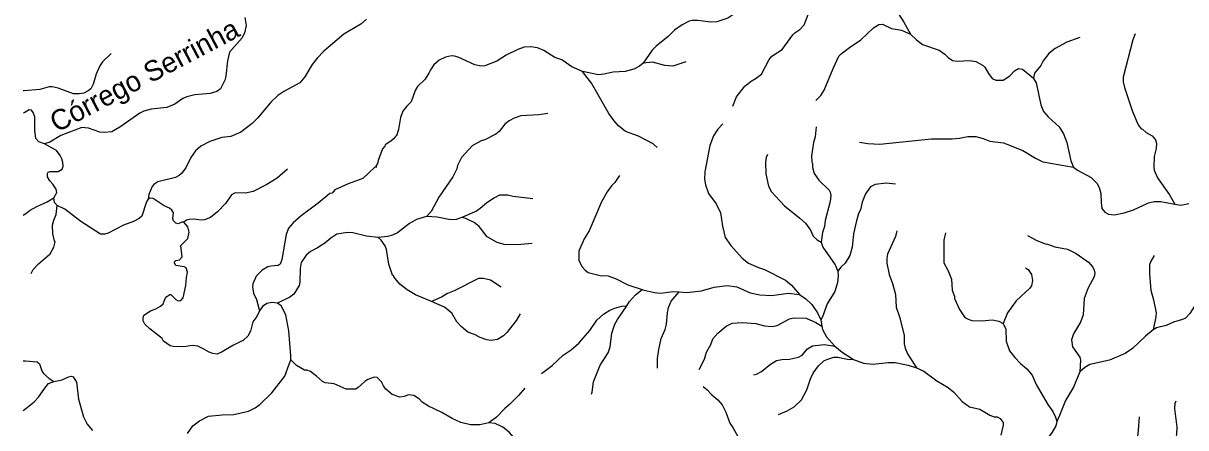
# Model space of a CAD drawing. Extents: x 500 to 555.2, y 9115.7 to 9171.
# Drawn here: x 500 to 511.43, y 9130.07 to 9134.05 of the extents above; entities that cross this region are included whole.
import ezdxf
from ezdxf.enums import TextEntityAlignment as Align

# ---------------------------------------------------------------- set-up
doc = ezdxf.new("R2010")
doc.units = 0
doc.header["$LTSCALE"] = 0.064
doc.layers.add('61', color=7, linetype='Continuous')
doc.layers.add('7', color=7, linetype='Continuous', lineweight=25)

msp = doc.modelspace()

# ---------------------------------------------------------------- linework, layer by layer
at = {"layer": '7'}
msp.add_line((507.8377, 9131.1298), (507.8493, 9131.0688), dxfattribs=at)
for points in [[(506.9735, 9133.2337), (507.0117, 9133.3245), (507.0933, 9133.4292), (507.1538, 9133.4801), (507.2039, 9133.5072), (507.2573, 9133.549), (507.3319, 9133.6914), (507.3565, 9133.726), (507.46, 9133.7911), (507.5645, 9133.9348), (507.5832, 9133.9536), (507.6341, 9133.9882), (507.6757, 9134.0331), (507.7227, 9134.1523), (507.7551, 9134.2108), (507.8006, 9134.2709), (507.8915, 9134.3379), (507.9585, 9134.3682), (508.1166, 9134.4104), (508.2073, 9134.4207)], [(508.479, 9134.296), (508.5422, 9134.232), (508.6548, 9134.0585), (508.7211, 9133.9427)], [(506.9757, 9134.1316), (506.9255, 9134.0996), (506.8163, 9134.0616), (506.7577, 9134.0599), (506.631, 9134.0761), (506.5743, 9134.076), (506.546, 9134.0675), (506.4762, 9134.0323), (506.4024, 9133.982), (506.3389, 9133.9184), (506.2222, 9133.823), (506.1828, 9133.7828), (506.0933, 9133.6573)], [(502.178, 9134.1058), (502.191, 9134.0279), (502.1732, 9133.9555), (502.1513, 9133.9035), (502.0257, 9133.7629), (502.0077, 9133.6776), (501.9925, 9133.5278), (501.9808, 9133.4885), (501.9387, 9133.4026), (501.9035, 9133.3774), (501.8368, 9133.3563), (501.6866, 9133.3432), (501.6066, 9133.3247), (501.5679, 9133.307), (501.4891, 9133.2513), (501.4098, 9133.2199), (501.2562, 9133.202), (501.184, 9133.1823), (501.1447, 9133.1642), (500.9484, 9133.0252), (500.8691, 9132.9807), (500.7954, 9132.9726), (500.7517, 9132.9772), (500.6427, 9133.0165), (500.5772, 9133.0215), (500.3686, 9132.9435), (500.2626, 9132.8777), (500.2075, 9132.8619)], [(503.3738, 9134.0895), (503.3168, 9134.0389), (503.1518, 9133.9418), (502.9556, 9133.7728), (502.8895, 9133.705), (502.84, 9133.6413), (502.7673, 9133.5225), (502.7193, 9133.4614), (502.561, 9133.3773), (502.5024, 9133.3361), (502.4327, 9133.2714), (502.3068, 9133.1176), (502.2497, 9133.0621), (502.1376, 9132.9776), (502.0409, 9132.9333), (501.9511, 9132.9231), (501.833, 9132.8851), (501.7438, 9132.8401), (501.6926, 9132.7935), (501.6466, 9132.7263), (501.5965, 9132.625), (501.555, 9132.5695), (501.5339, 9132.5514), (501.4975, 9132.5323), (501.3243, 9132.4893), (501.2821, 9132.4633), (501.2681, 9132.4431), (501.2346, 9132.3622), (501.2284, 9132.319)], [(507.7897, 9133.2898), (507.8398, 9133.3377), (507.8727, 9133.3901), (507.959, 9133.6031), (508.0155, 9133.7231), (508.0392, 9133.7483), (508.1197, 9133.8109), (508.2306, 9133.8862), (508.3575, 9134.0047), (508.4099, 9134.0363), (508.4456, 9134.039), (508.5331, 9133.9974), (508.6309, 9133.9811), (508.7211, 9133.9427)], [(508.7211, 9133.9427), (508.7786, 9133.8844), (508.8399, 9133.84), (509.0016, 9133.7843), (509.0568, 9133.7435), (509.0892, 9133.7104), (509.1332, 9133.6831), (509.1826, 9133.6744), (509.3001, 9133.6826), (509.3619, 9133.6713), (509.435, 9133.6343), (509.4523, 9133.6158), (509.4864, 9133.5535), (509.5219, 9133.5057), (509.56, 9133.4874), (509.6297, 9133.4876), (509.6966, 9133.5313), (509.7415, 9133.5791), (509.7831, 9133.602), (509.8217, 9133.5955), (509.9287, 9133.5079)], [(510.3839, 9133.9098), (510.257, 9133.8616), (510.1437, 9133.7992), (510.0798, 9133.7518), (510.0248, 9133.6788), (510.0001, 9133.6329), (509.9403, 9133.5567), (509.9287, 9133.5079)], [(510.9281, 9133.945), (510.9042, 9133.8855), (510.8118, 9133.5195), (510.8116, 9133.4715), (510.8223, 9133.4175), (510.9013, 9133.1802), (510.9582, 9133.0501), (510.9873, 9133.0095), (510.9995, 9133.0066), (511.0378, 9132.9753), (511.0946, 9132.9412), (511.1293, 9132.9024), (511.1371, 9132.8666), (511.1336, 9132.8151), (511.1161, 9132.7385), (511.1111, 9132.6342), (511.1155, 9132.6028), (511.1475, 9132.5273), (511.2668, 9132.3605), (511.3182, 9132.2671)], [(505.4954, 9133.5743), (505.3926, 9133.6212), (505.2919, 9133.6871), (505.2234, 9133.7125), (505.1168, 9133.7813), (505.0545, 9133.8073), (504.9895, 9133.8171), (504.9246, 9133.8123), (504.8616, 9133.7908), (504.7474, 9133.7357), (504.6536, 9133.6754), (504.5362, 9133.6301), (504.5012, 9133.6271), (504.4369, 9133.6388), (504.2759, 9133.7138), (504.2376, 9133.7252), (504.2081, 9133.7268), (504.1503, 9133.7155), (504.0893, 9133.685), (504.0355, 9133.6405), (504.0013, 9133.5917), (503.9864, 9133.5566), (503.9494, 9133.499), (503.8741, 9133.4251), (503.8524, 9133.3863), (503.8111, 9133.2738), (503.7657, 9133.2311), (503.7311, 9133.1831), (503.7066, 9133.121), (503.6888, 9133.0042), (503.667, 9132.9416), (503.656, 9132.934), (503.6532, 9132.9223), (503.6138, 9132.8876), (503.558, 9132.851), (503.5554, 9132.8407), (503.5314, 9132.8115), (503.4872, 9132.699), (503.4819, 9132.669), (503.4665, 9132.6439), (503.4749, 9132.6316), (503.4564, 9132.6318), (503.3371, 9132.5227), (503.1918, 9132.4688), (503.0627, 9132.4082), (503.0367, 9132.3761), (503.0135, 9132.3736), (502.8981, 9132.277), (502.7303, 9132.1553), (502.6516, 9132.0861), (502.608, 9132.0317), (502.5849, 9131.9701), (502.5427, 9131.7236), (502.5237, 9131.6788), (502.5054, 9131.6669), (502.4346, 9131.6602), (502.4026, 9131.6513), (502.3475, 9131.6179), (502.2907, 9131.5605), (502.2554, 9131.4852), (502.252, 9131.4545), (502.263, 9131.3944), (502.2933, 9131.3323), (502.3214, 9131.2206)], [(500.8634, 9133.7509), (500.7802, 9133.669), (500.7516, 9133.6309), (500.7119, 9133.5411), (500.7115, 9133.524), (500.6872, 9133.4486), (500.6636, 9133.4039), (500.638, 9133.3838), (500.5954, 9133.3619), (500.5482, 9133.3546), (500.4948, 9133.3548), (500.3436, 9133.4105), (500.2851, 9133.4218), (500.255, 9133.4216), (500.1644, 9133.3953), (500.008, 9133.3842), (499.9999, 9133.3836)], [(506.0933, 9133.6573), (506.0563, 9133.6266), (506.0026, 9133.5972), (505.9153, 9133.573), (505.798, 9133.5663), (505.7073, 9133.5463), (505.6554, 9133.5415), (505.4954, 9133.5743)], [(506.2307, 9132.8278), (506.1896, 9132.8611), (506.0474, 9132.9372), (505.919, 9132.9833), (505.8498, 9133.0388), (505.8078, 9133.0878), (505.7564, 9133.1614), (505.5859, 9133.4598), (505.4954, 9133.5743)], [(506.5137, 9133.6675), (506.3832, 9133.6269), (506.305, 9133.6319), (506.1849, 9133.6643), (506.0933, 9133.6573)], [(509.9287, 9133.5079), (509.9309, 9133.5061), (509.9553, 9133.4636), (510.0021, 9133.247), (510.0289, 9133.1802), (510.0721, 9133.1271), (510.181, 9133.0281), (510.2249, 9132.9618), (510.2582, 9132.875), (510.2973, 9132.6959), (510.3228, 9132.6322)], [(500.2075, 9132.8619), (500.1528, 9132.8819), (500.1223, 9132.9139), (500.113, 9132.9971), (500.1146, 9133.1265), (500.0983, 9133.1701), (500.0814, 9133.195), (500.0595, 9133.1969), (500.0145, 9133.1709), (499.9999, 9133.1625)], [(505.1558, 9133.1601), (505.0662, 9133.1464), (504.8911, 9133.1364), (504.8254, 9133.115), (504.7757, 9133.0869), (504.7342, 9133.0548), (504.6762, 9132.9839), (504.6445, 9132.9557), (504.5351, 9132.9003), (504.5021, 9132.891), (504.4134, 9132.8422), (504.3088, 9132.7262), (504.2681, 9132.6497), (504.2608, 9132.6159), (504.2236, 9132.5366), (504.0844, 9132.3379), (504.0095, 9132.1955), (503.9622, 9132.1468)], [(506.8754, 9133.0591), (506.8267, 9133.0051), (506.7825, 9132.9412), (506.7485, 9132.8449), (506.7003, 9132.5863), (506.6971, 9132.5135), (506.7053, 9132.4591), (506.7357, 9132.3737), (506.8106, 9132.2715), (506.8525, 9132.184), (506.8712, 9132.0507), (506.8991, 9131.9418), (506.956, 9131.8609), (507.0654, 9131.7365), (507.1282, 9131.6891), (507.2255, 9131.6459), (507.2853, 9131.6259), (507.4926, 9131.5207), (507.5521, 9131.4726), (507.6288, 9131.3786)], [(507.7942, 9133.028), (507.7829, 9132.9321), (507.7663, 9132.8743), (507.7485, 9132.745), (507.7518, 9132.6813), (507.7581, 9132.6692), (507.7583, 9132.6301), (507.7735, 9132.5701), (507.8191, 9132.505), (507.9206, 9132.4064), (507.932, 9132.3868), (507.9386, 9132.3555), (507.9321, 9132.295), (507.8828, 9132.1073), (507.8761, 9132.0483), (507.8564, 9131.9884), (507.841, 9131.8958)], [(508.2194, 9132.8772), (508.3017, 9132.8658), (508.4178, 9132.8592), (508.9257, 9132.91), (509.1296, 9132.9117), (509.2012, 9132.9182), (509.2832, 9132.9345), (509.3638, 9132.9348), (509.4341, 9132.9151), (509.5004, 9132.8888), (509.6335, 9132.8732), (509.825, 9132.7968), (509.9482, 9132.7218), (510.0214, 9132.686), (510.3228, 9132.6322)], [(500.3015, 9132.3297), (500.3013, 9132.3307), (500.331, 9132.3832), (500.3246, 9132.4159), (500.2917, 9132.4655), (500.2622, 9132.4968), (500.2394, 9132.5384), (500.2393, 9132.569), (500.246, 9132.5834), (500.2633, 9132.5898), (500.3442, 9132.5888), (500.383, 9132.6144), (500.3916, 9132.6423), (500.3899, 9132.6794), (500.3804, 9132.7142), (500.3638, 9132.7476), (500.3277, 9132.7951), (500.2075, 9132.8619)], [(507.3157, 9132.758), (507.301, 9132.7268), (507.2946, 9132.6812), (507.2971, 9132.5661), (507.326, 9132.4454), (507.3541, 9132.3913), (507.4826, 9132.2507), (507.6336, 9132.1309), (507.6884, 9132.0807), (507.7369, 9132.0143), (507.7631, 9131.9527), (507.8027, 9131.918), (507.841, 9131.8958)], [(502.5971, 9132.6146), (502.4962, 9132.523), (502.3953, 9132.4612), (502.2584, 9132.392), (502.1854, 9132.3758), (502.0836, 9132.3786), (502.0463, 9132.3596), (501.9884, 9132.2738), (501.9094, 9132.1936), (501.8401, 9132.1359), (501.782, 9132.1145), (501.7516, 9132.1117), (501.6755, 9132.121), (501.6309, 9132.1194), (501.6058, 9132.1106), (501.579, 9132.0917)], [(505.8596, 9132.5509), (505.8153, 9132.483), (505.783, 9132.4482), (505.7403, 9132.3886), (505.6818, 9132.29), (505.561, 9132.0076), (505.5145, 9131.9275), (505.4615, 9131.8061), (505.4589, 9131.717), (505.4899, 9131.656), (505.5221, 9131.6178), (505.5533, 9131.5949), (505.6697, 9131.5685), (505.7473, 9131.5632), (505.826, 9131.5338), (505.9414, 9131.4746), (506.0838, 9131.4279)], [(510.3228, 9132.6322), (510.363, 9132.6043), (510.4976, 9132.5295), (510.5517, 9132.4737), (510.5762, 9132.4327), (510.5909, 9132.3744), (510.5928, 9132.2845), (510.6025, 9132.2267), (510.6298, 9132.1892), (510.6676, 9132.1689), (510.7246, 9132.1639), (510.8218, 9132.1841), (510.9123, 9132.2135), (511.0599, 9132.2806), (511.1162, 9132.2947), (511.1793, 9132.295), (511.3169, 9132.2673), (511.3182, 9132.2671)], [(508.5719, 9132.4669), (508.4824, 9132.4754), (508.3735, 9132.4637), (508.3287, 9132.4385), (508.2786, 9132.3702), (508.2437, 9132.2894), (508.228, 9132.2117), (508.2104, 9132.1764), (508.1848, 9132.0915), (508.1603, 9131.9767), (508.1484, 9131.8443), (508.1226, 9131.7641), (508.0781, 9131.6897), (508.0378, 9131.651), (508.0052, 9131.6092)], [(499.9999, 9132.1593), (500.0168, 9132.1719), (500.0677, 9132.2098), (500.1322, 9132.2464), (500.2336, 9132.2914), (500.3015, 9132.3297)], [(500.3347, 9132.2547), (500.3086, 9132.2851), (500.3015, 9132.3297)], [(501.2284, 9132.319), (501.2275, 9132.3186), (501.2103, 9132.2918), (501.1663, 9132.1499), (501.1408, 9132.1289), (501.085, 9132.0976), (500.9854, 9132.061), (500.8344, 9131.9838), (500.8029, 9131.9735), (500.7595, 9131.9749), (500.5645, 9132.0979), (500.407, 9132.2207), (500.3347, 9132.2547)], [(501.579, 9132.0917), (501.5579, 9132.0918), (501.523, 9132.0743), (501.4983, 9132.0816), (501.4762, 9132.1048), (501.4711, 9132.128), (501.4775, 9132.1828), (501.4618, 9132.2103), (501.4359, 9132.2285), (501.3842, 9132.2507), (501.2775, 9132.3257), (501.2449, 9132.3261), (501.2284, 9132.319)], [(505.0076, 9132.3217), (504.8141, 9132.3455), (504.7598, 9132.3588), (504.6817, 9132.3557), (504.6254, 9132.3293), (504.5515, 9132.2801), (504.4908, 9132.2245), (504.4543, 9132.1989), (504.3109, 9132.1364)], [(500.0782, 9131.5861), (500.0985, 9131.6274), (500.1487, 9131.6827), (500.263, 9131.7807), (500.3015, 9131.8455), (500.3143, 9131.8979), (500.3077, 9131.9081), (500.2918, 9131.976), (500.2885, 9132.0614), (500.2989, 9132.11), (500.3229, 9132.1677), (500.3347, 9132.2547)], [(511.3182, 9132.2671), (511.3765, 9132.2572), (511.4559, 9132.276)], [(501.1957, 9131.0873), (501.1779, 9131.1199), (501.1777, 9131.1473), (501.1849, 9131.1751), (501.2507, 9131.2201), (501.3021, 9131.2386), (501.3491, 9131.2658), (501.3737, 9131.2876), (501.3948, 9131.3414), (501.4106, 9131.36), (501.4412, 9131.3791), (501.4519, 9131.3788), (501.4995, 9131.3302), (501.522, 9131.3176), (501.548, 9131.3209), (501.5711, 9131.3469), (501.5992, 9131.4696), (501.604, 9131.5464), (501.6136, 9131.5988), (501.5999, 9131.6439), (501.5815, 9131.6532), (501.5001, 9131.6659), (501.4863, 9131.6875), (501.4859, 9131.7), (501.5007, 9131.7157), (501.5348, 9131.7211), (501.5611, 9131.7495), (501.5502, 9131.8605), (501.6161, 9131.9306), (501.6321, 9131.9945), (501.6175, 9132.0467), (501.579, 9132.0917)], [(503.9622, 9132.1468), (503.8656, 9132.1165), (503.7965, 9132.0781), (503.6767, 9131.9879), (503.6294, 9131.9642), (503.5794, 9131.9511), (503.4883, 9131.9398)], [(504.3109, 9132.1364), (504.2543, 9132.119), (504.1983, 9132.1146), (504.0676, 9132.1424), (503.9622, 9132.1468)], [(505.0031, 9131.8818), (504.8891, 9131.8718), (504.7407, 9131.8702), (504.657, 9131.892), (504.5604, 9131.948), (504.4818, 9132.0478), (504.4323, 9132.0879), (504.3492, 9132.1272), (504.3109, 9132.1364)], [(503.4883, 9131.9398), (503.3722, 9131.9538), (503.2403, 9131.9882), (503.1878, 9131.9897), (503.083, 9131.9731), (503.0245, 9131.9357), (502.9627, 9131.8836), (502.8932, 9131.8375), (502.8216, 9131.8016), (502.7821, 9131.7685), (502.7326, 9131.6956), (502.7227, 9131.6362), (502.719, 9131.5029), (502.7126, 9131.4672), (502.6586, 9131.3836), (502.6208, 9131.3551), (502.4995, 9131.2931)], [(508.5873, 9132.0054), (508.5725, 9131.949), (508.4931, 9131.7761), (508.4866, 9131.7378), (508.4892, 9131.6894), (508.5096, 9131.5766), (508.5444, 9131.4879), (508.5716, 9131.3802), (508.5785, 9131.2561), (508.6163, 9131.1494), (508.6589, 9130.9755), (508.6593, 9130.8941), (508.6691, 9130.8505), (508.69, 9130.7957), (508.7794, 9130.6591)], [(509.0635, 9131.9867), (509.0493, 9131.9144), (509.0476, 9131.6923), (509.0918, 9131.6125), (509.1226, 9131.5318), (509.1299, 9131.4221), (509.1524, 9131.36), (509.1536, 9131.3407), (509.2006, 9131.2313), (509.256, 9131.1548), (509.2871, 9131.1369), (509.3235, 9131.1247), (509.4222, 9131.1205), (509.5258, 9131.1314), (509.59, 9131.1183), (509.6309, 9131.095)], [(509.8707, 9131.9619), (509.9562, 9131.913), (510.0435, 9131.8783), (510.0674, 9131.8751), (510.1389, 9131.8498), (510.262, 9131.8256), (510.3483, 9131.7848), (510.4714, 9131.6977), (510.5115, 9131.6473), (510.5268, 9131.6192), (510.5319, 9131.5896), (510.527, 9131.5526), (510.468, 9131.4453), (510.4271, 9131.3403), (510.4186, 9131.1812), (510.3902, 9131.1093), (510.3218, 9130.9919), (510.3042, 9130.9342), (510.311, 9130.8658), (510.3835, 9130.7642), (510.3924, 9130.7334), (510.3837, 9130.618)], [(504.0134, 9131.3115), (503.8539, 9131.3767), (503.7719, 9131.426), (503.7014, 9131.4803), (503.6407, 9131.5523), (503.6407, 9131.5647), (503.6294, 9131.5699), (503.5937, 9131.6783), (503.5689, 9131.8225), (503.5574, 9131.8586), (503.5169, 9131.9138), (503.4883, 9131.9398)], [(507.841, 9131.8958), (507.8582, 9131.8463), (507.9805, 9131.673), (508.0052, 9131.6092)], [(511.1169, 9131.7651), (511.0808, 9131.7029), (511.0703, 9131.6722), (511.0684, 9131.5762), (511.0832, 9131.4216), (511.11, 9131.3269), (511.1334, 9131.1998), (511.1319, 9131.1619), (511.1045, 9131.0312)], [(509.852, 9131.6427), (509.8783, 9131.6263), (509.9086, 9131.5765), (509.9201, 9131.5186), (509.9086, 9131.465), (509.8928, 9131.4429), (509.7598, 9131.3193), (509.6751, 9131.2012), (509.6309, 9131.095)], [(504.6969, 9131.453), (504.5912, 9131.5216), (504.523, 9131.5388), (504.4734, 9131.5371), (504.2344, 9131.4155), (504.1705, 9131.3908), (504.1105, 9131.3528), (504.0134, 9131.3115)], [(508.0052, 9131.6092), (508.0097, 9131.5614), (508.0027, 9131.4977), (507.9759, 9131.408), (507.8998, 9131.2885), (507.8552, 9131.1605), (507.8377, 9131.1298)], [(505.9308, 9131.2692), (505.9585, 9131.3102), (506.0164, 9131.3763), (506.0838, 9131.4279)], [(506.0838, 9131.4279), (506.0888, 9131.4263), (506.2042, 9131.4005), (506.2633, 9131.3946), (506.3864, 9131.409), (506.4482, 9131.4053)], [(506.2329, 9130.6564), (506.2329, 9130.7498), (506.2457, 9130.8403), (506.269, 9130.9466), (506.3082, 9131.0341), (506.3213, 9131.0877), (506.3311, 9131.2012), (506.342, 9131.252), (506.3674, 9131.314), (506.4482, 9131.4053)], [(506.4482, 9131.4053), (506.5189, 9131.4011), (506.6658, 9131.4175), (506.79, 9131.4508), (506.9192, 9131.4682), (507.0143, 9131.4565), (507.1449, 9131.3978), (507.2393, 9131.376), (507.3555, 9131.3699), (507.522, 9131.3928), (507.6288, 9131.3786)], [(511.571, 9131.4155), (511.5638, 9131.3704), (511.547, 9131.3201), (511.4661, 9131.1938), (511.4227, 9131.1483), (511.3928, 9131.133), (511.3067, 9131.1069), (511.2341, 9131.0736), (511.1389, 9131.0524), (511.1045, 9131.0312)], [(502.4995, 9131.2931), (502.4983, 9131.294), (502.4424, 9131.3014), (502.3936, 9131.2898), (502.3514, 9131.2608), (502.3214, 9131.2206)], [(502.6309, 9130.7382), (502.6294, 9130.776), (502.611, 9131.0215), (502.5812, 9131.1801), (502.5342, 9131.2675), (502.4995, 9131.2931)], [(504.8827, 9131.1882), (504.8467, 9131.1289), (504.7545, 9131.0069), (504.7212, 9130.9738), (504.6614, 9130.9385), (504.5964, 9130.9286), (504.5561, 9130.9337), (504.4903, 9130.9584), (504.4361, 9130.9871), (504.37, 9131.0104), (504.3039, 9131.0663), (504.262, 9131.1127), (504.2115, 9131.1979), (504.1394, 9131.2553), (504.0134, 9131.3115)], [(507.6288, 9131.3786), (507.6931, 9131.3366), (507.7516, 9131.2812), (507.8063, 9131.1983), (507.8377, 9131.1298)], [(502.3214, 9131.2206), (502.2948, 9131.1646), (502.2576, 9131.1103), (502.2329, 9131.0197), (502.2068, 9130.9688), (502.1643, 9130.9316), (502.0594, 9130.8791), (501.9552, 9130.8147), (501.9063, 9130.7928), (501.8648, 9130.7993), (501.8271, 9130.8122), (501.7761, 9130.8433), (501.7156, 9130.8714), (501.6623, 9130.8778), (501.5777, 9130.8647), (501.4734, 9130.8679), (501.4435, 9130.876), (501.3798, 9130.9217), (501.3666, 9130.9458), (501.2433, 9131.0421), (501.1957, 9131.0873)], [(505.0921, 9130.6021), (505.1973, 9130.6822), (505.3063, 9130.7831), (505.3838, 9130.8343), (505.4609, 9130.8997), (505.5701, 9131.0254), (505.6384, 9131.1262), (505.7033, 9131.1849), (505.7665, 9131.2251), (505.8156, 9131.2466), (505.8838, 9131.2661), (505.9308, 9131.2692)], [(505.5837, 9130.3984), (505.5913, 9130.4185), (505.6059, 9130.5221), (505.6687, 9130.6842), (505.7485, 9130.8069), (505.7683, 9130.8641), (505.7864, 9131.0011), (505.8143, 9131.0871), (505.8392, 9131.1336), (505.9308, 9131.2692)], [(506.6434, 9130.6415), (506.6968, 9130.745), (506.7138, 9130.8126), (506.7571, 9130.8896), (506.7779, 9130.9422), (506.8279, 9131.0002), (506.907, 9131.068), (506.9685, 9131.0975), (507.0661, 9131.1057), (507.1987, 9131.0957), (507.2845, 9131.0729), (507.3594, 9131.0649), (507.4104, 9131.0746), (507.531, 9131.1419), (507.5778, 9131.1516), (507.6954, 9131.1478), (507.7884, 9131.1054), (507.8493, 9131.0688)], [(507.8493, 9131.0688), (507.8554, 9131.037), (507.8962, 9130.9643), (507.9752, 9130.872)], [(509.6309, 9131.095), (509.6578, 9131.0388), (509.6614, 9130.9222), (509.692, 9130.8259), (509.7451, 9130.7592), (509.8022, 9130.7007), (509.864, 9130.6501), (509.916, 9130.5871), (509.9542, 9130.4946), (510.0691, 9130.2977), (510.1179, 9130.2297), (510.146, 9130.1723), (510.1572, 9130.1298)], [(511.1045, 9131.0312), (511.0297, 9130.9702), (510.9037, 9130.8495), (510.8295, 9130.7993), (510.6773, 9130.7335), (510.4845, 9130.6924), (510.4325, 9130.6632), (510.3837, 9130.618)], [(507.1786, 9130.5887), (507.2076, 9130.5975), (507.255, 9130.6238), (507.3445, 9130.6953), (507.4035, 9130.7298), (507.4554, 9130.7415), (507.5299, 9130.7435), (507.6193, 9130.7639), (507.6542, 9130.7834), (507.7085, 9130.8442), (507.7562, 9130.8735), (507.8716, 9130.8876), (507.9752, 9130.872)], [(507.9752, 9130.872), (508.0498, 9130.8125), (508.1593, 9130.7409)], [(499.9999, 9130.7288), (500.0204, 9130.7272), (500.1374, 9130.7183), (500.159, 9130.6983), (500.181, 9130.6275), (500.1983, 9130.6038), (500.2545, 9130.5523), (500.3008, 9130.524)], [(501.6139, 9130.0118), (501.6666, 9130.0873), (501.7307, 9130.1387), (501.8191, 9130.1824), (501.9543, 9130.197), (502.0712, 9130.2006), (502.2141, 9130.2315), (502.2797, 9130.2643), (502.3251, 9130.2967), (502.4433, 9130.4114), (502.5696, 9130.577), (502.612, 9130.6947), (502.6309, 9130.7382)], [(504.5764, 9130.1172), (504.4881, 9130.0983), (504.3952, 9130.0966), (504.3, 9130.1218), (504.2165, 9130.1586), (504.1154, 9130.2191), (503.9834, 9130.281), (503.9223, 9130.3216), (503.893, 9130.3512), (503.838, 9130.3855), (503.7851, 9130.3922), (503.7423, 9130.3756), (503.7014, 9130.3693), (503.627, 9130.397), (503.5642, 9130.448), (503.5393, 9130.4812), (503.5226, 9130.5205), (503.4796, 9130.5643), (503.4504, 9130.5658), (503.3873, 9130.5424), (503.3562, 9130.524), (503.2923, 9130.4648), (503.2672, 9130.4499), (503.1747, 9130.4499), (503.0566, 9130.5005), (502.9687, 9130.5104), (502.9416, 9130.5238), (502.8837, 9130.577), (502.8231, 9130.6231), (502.7856, 9130.6347), (502.7642, 9130.6355), (502.6849, 9130.6809), (502.6309, 9130.7382)], [(507.4225, 9130.1986), (507.5096, 9130.2366), (507.5773, 9130.2754), (507.6479, 9130.3426), (507.7027, 9130.4408), (507.7376, 9130.5509), (507.7649, 9130.607), (507.817, 9130.6772), (507.8694, 9130.728), (507.8967, 9130.7418), (507.9656, 9130.7629), (508.0049, 9130.7628), (508.1023, 9130.7442), (508.1593, 9130.7409)], [(508.1593, 9130.7409), (508.2597, 9130.7035), (508.3503, 9130.6941), (508.5015, 9130.7103), (508.5686, 9130.7104), (508.6965, 9130.6841), (508.7794, 9130.6591)], [(508.7794, 9130.6591), (508.8526, 9130.6261), (508.9784, 9130.5307), (509.0915, 9130.4651), (509.1476, 9130.4184), (509.2268, 9130.3262), (509.3009, 9130.2757), (509.4024, 9130.2525), (509.5013, 9130.1924), (509.5435, 9130.1773), (509.5725, 9130.1754), (509.6024, 9130.1587), (509.6309, 9130.1219), (509.6314, 9130.0944), (509.6083, 9129.997)], [(510.3837, 9130.618), (510.3837, 9130.6176), (510.3211, 9130.4691), (510.244, 9130.3378), (510.1845, 9130.1896), (510.1572, 9130.1298)], [(499.9999, 9130.239), (500.0246, 9130.2586), (500.1067, 9130.3238), (500.1493, 9130.3714), (500.2104, 9130.4599), (500.2492, 9130.5036), (500.3008, 9130.524)], [(500.3008, 9130.524), (500.3013, 9130.5242), (500.3817, 9130.5404), (500.446, 9130.5709), (500.4754, 9130.5757), (500.4917, 9130.5708), (500.5217, 9130.5186), (500.5445, 9130.3489), (500.5916, 9130.1764), (500.6284, 9130.103), (500.679, 9130.0431)], [(506.6835, 9130.4741), (506.7197, 9130.4462), (506.7686, 9130.3944), (506.8276, 9130.3437), (506.8689, 9130.2959), (506.9069, 9130.2216), (506.9453, 9130.1132), (506.9731, 9130.071), (507.0562, 9129.923), (507.1013, 9129.7804)], [(504.9285, 9130.4589), (504.8689, 9130.3848), (504.7803, 9130.2978), (504.7329, 9130.2586), (504.651, 9130.1734), (504.5764, 9130.1172)], [(511.3289, 9130.3305), (511.3189, 9130.3063), (511.3144, 9130.2586), (511.3374, 9130.074), (511.3341, 9130.0052), (511.3244, 9129.9466), (511.2703, 9129.799), (511.2587, 9129.7486), (511.2586, 9129.7042), (511.2819, 9129.5853), (511.3334, 9129.4822), (511.3373, 9129.4323), (511.3133, 9129.3694), (511.2704, 9129.2126), (511.267, 9129.128), (511.2717, 9129.0806), (511.2884, 9129.048), (511.3216, 9129.0169), (511.462, 9128.9504), (511.5059, 9128.918), (511.5809, 9128.8379)], [(510.1572, 9130.1298), (510.149, 9130.089), (510.1121, 9130.024), (510.0597, 9129.9542), (510.015, 9129.8561), (510.0024, 9129.7704), (510.0088, 9129.7306), (510.0629, 9129.6155), (510.0645, 9129.5826), (510.0388, 9129.4837), (510.0231, 9129.4446), (509.9978, 9129.4097)], [(510.9664, 9130.177), (510.9584, 9130.0465), (510.9435, 9129.9193), (510.9147, 9129.8226), (510.8561, 9129.7197), (510.8452, 9129.687), (510.8111, 9129.6219), (510.7935, 9129.5676), (510.7797, 9129.4671), (510.7812, 9129.3945), (510.7517, 9129.2886), (510.7139, 9129.2227), (510.6653, 9129.1755), (510.6488, 9129.1461), (510.6288, 9129.0644), (510.5951, 9129.0039), (510.5359, 9128.9432), (510.5034, 9128.9273), (510.4662, 9128.92)], [(504.8122, 9129.5756), (504.8407, 9129.6124), (504.8596, 9129.6485), (504.8893, 9129.7345), (504.888, 9129.8294), (504.8665, 9129.8995), (504.8179, 9129.9779), (504.7774, 9130.025), (504.7141, 9130.0756), (504.6391, 9130.1098), (504.5764, 9130.1172)]]:
    msp.add_lwpolyline(points, dxfattribs=at)

# ---------------------------------------------------------------- texts
at = {"layer": '61'}
msp.add_text('Córrego Serrinha', height=0.2, rotation=27.835, dxfattribs=at).set_placement((501.2367, 9133.4491), align=Align.CENTER)

doc.saveas('drawing.dxf')
